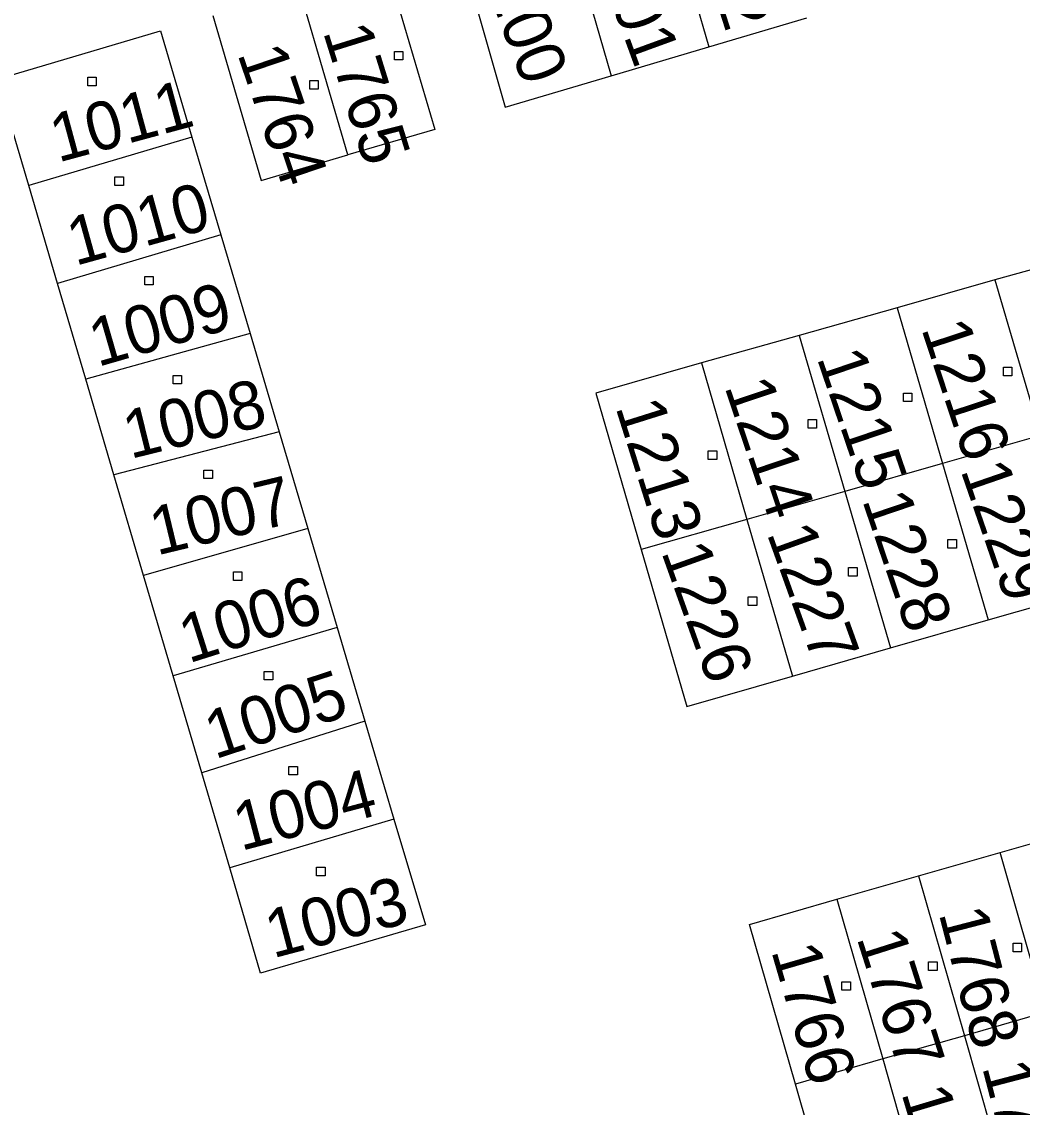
# Model space of a CAD drawing. Extents: x -795483 to -789093, y -1112258 to -1108741.
# Drawn here: x -791026.88 to -790991.59, y -1110200.49 to -1110162.19 of the extents above; entities that cross this region are included whole.
import ezdxf

# ---------------------------------------------------------------- set-up
doc = ezdxf.new("R2010")
doc.units = 0
for name, color, linetype in [('Vrstva 1', 7, 'Continuous'), ('Vrstva 15', 7, 'Continuous'), ('Vrstva 25', 7, 'Continuous')]:
    doc.layers.add(name, color=color, linetype=linetype)

msp = doc.modelspace()

# ---------------------------------------------------------------- linework, layer by layer
at = {"layer": 'Vrstva 1'}
for p, q in [((-791004.32, -1110157.3), (-791002.64, -1110163.08)), ((-791007.76, -1110158.32), (-791006.09, -1110164.1)), ((-791011.48, -1110159.42), (-791009.82, -1110165.21)), ((-791014.02, -1110160.17), (-791012.31, -1110165.99)), ((-791015.37, -1110166.89), (-791017.08, -1110161.07)), ((-791020.14, -1110161.97), (-791018.43, -1110167.79)), ((-791002.64, -1110163.08), (-790999.19, -1110162.06)), ((-791027.74, -1110164.22), (-791021.98, -1110162.52)), ((-791021.98, -1110162.52), (-791020.88, -1110166.26)), ((-791006.09, -1110164.1), (-791002.64, -1110163.08)), ((-791026.63, -1110167.97), (-791027.74, -1110164.22)), ((-791009.82, -1110165.21), (-791006.09, -1110164.1)), ((-791012.31, -1110165.99), (-791015.37, -1110166.89)), ((-791020.88, -1110166.26), (-791026.63, -1110167.97)), ((-791020.88, -1110166.26), (-791019.85, -1110169.71)), ((-791018.43, -1110167.79), (-791015.37, -1110166.89)), ((-791025.61, -1110171.43), (-791026.63, -1110167.97)), ((-791019.85, -1110169.71), (-791025.61, -1110171.43)), ((-791019.85, -1110169.71), (-791018.82, -1110173.19)), ((-790989.1, -1110170.33), (-790992.55, -1110171.3)), ((-790992.55, -1110171.3), (-790996, -1110172.28)), ((-790992.55, -1110171.3), (-790990.94, -1110176.79)), ((-791024.62, -1110174.8), (-791025.61, -1110171.43)), ((-790996, -1110172.28), (-790999.45, -1110173.26)), ((-790996, -1110172.28), (-790994.4, -1110177.78)), ((-791018.82, -1110173.19), (-791024.62, -1110174.8)), ((-791018.82, -1110173.19), (-791017.8, -1110176.66)), ((-790999.45, -1110173.26), (-791002.9, -1110174.23)), ((-790999.45, -1110173.26), (-790997.85, -1110178.76)), ((-791002.9, -1110174.23), (-791006.63, -1110175.29)), ((-791002.9, -1110174.23), (-791001.3, -1110179.75)), ((-791023.63, -1110178.18), (-791024.62, -1110174.8)), ((-791006.63, -1110175.29), (-791005.03, -1110180.81)), ((-791017.8, -1110176.66), (-791023.63, -1110178.18)), ((-791017.8, -1110176.66), (-791016.78, -1110180.07)), ((-790990.94, -1110176.79), (-790994.4, -1110177.78)), ((-790994.4, -1110177.78), (-790997.85, -1110178.76)), ((-790994.4, -1110177.78), (-790992.79, -1110183.29)), ((-791022.58, -1110181.73), (-791023.63, -1110178.18)), ((-790997.85, -1110178.76), (-791001.3, -1110179.75)), ((-790997.85, -1110178.76), (-790996.24, -1110184.28)), ((-791001.3, -1110179.75), (-791005.03, -1110180.81)), ((-791001.3, -1110179.75), (-790999.69, -1110185.28)), ((-791016.78, -1110180.07), (-791022.58, -1110181.73)), ((-791016.78, -1110180.07), (-791015.75, -1110183.56)), ((-791005.03, -1110180.81), (-791003.42, -1110186.35)), ((-791021.54, -1110185.27), (-791022.58, -1110181.73)), ((-790992.79, -1110183.29), (-790989.34, -1110182.3)), ((-791015.75, -1110183.56), (-791021.54, -1110185.27)), ((-791015.75, -1110183.56), (-791014.77, -1110186.86)), ((-790996.24, -1110184.28), (-790992.79, -1110183.29)), ((-790999.69, -1110185.28), (-790996.24, -1110184.28)), ((-791020.53, -1110188.69), (-791021.54, -1110185.27)), ((-791003.42, -1110186.35), (-790999.69, -1110185.28)), ((-791014.77, -1110186.86), (-791020.53, -1110188.69)), ((-791014.77, -1110186.86), (-791013.75, -1110190.32)), ((-791019.54, -1110192.04), (-791020.53, -1110188.69)), ((-791013.75, -1110190.32), (-791019.54, -1110192.04)), ((-791013.75, -1110190.32), (-791012.64, -1110194.05)), ((-790992.37, -1110191.5), (-790989.48, -1110190.67)), ((-790995.25, -1110192.32), (-790992.37, -1110191.5)), ((-790990.75, -1110197.13), (-790992.37, -1110191.5)), ((-791018.45, -1110195.75), (-791019.54, -1110192.04)), ((-790998.13, -1110193.15), (-790995.25, -1110192.32)), ((-790995.25, -1110192.32), (-790993.63, -1110197.96)), ((-791001.21, -1110194.04), (-790998.13, -1110193.15)), ((-790998.13, -1110193.15), (-790996.51, -1110198.78)), ((-791012.64, -1110194.05), (-791018.45, -1110195.75)), ((-790999.59, -1110199.67), (-791001.21, -1110194.04)), ((-790990.75, -1110197.13), (-790993.63, -1110197.96)), ((-790993.63, -1110197.96), (-790996.51, -1110198.78)), ((-790993.63, -1110197.96), (-790992.01, -1110203.6)), ((-790996.51, -1110198.78), (-790999.59, -1110199.67)), ((-790996.51, -1110198.78), (-790994.89, -1110204.43)), ((-790997.97, -1110205.31), (-790999.59, -1110199.67))]:
    msp.add_line(p, q, dxfattribs=at)
at = {"layer": 'Vrstva 25'}
for p, q in [((-791013.73, -1110163.24), (-791013.43, -1110163.24)), ((-791013.73, -1110163.54), (-791013.73, -1110163.24)), ((-791013.43, -1110163.24), (-791013.43, -1110163.54)), ((-791013.43, -1110163.54), (-791013.73, -1110163.54)), ((-791024.55, -1110164.15), (-791024.25, -1110164.15)), ((-791024.55, -1110164.45), (-791024.55, -1110164.15)), ((-791024.25, -1110164.45), (-791024.55, -1110164.45)), ((-791024.25, -1110164.15), (-791024.25, -1110164.45)), ((-791016.72, -1110164.27), (-791016.42, -1110164.27)), ((-791016.72, -1110164.57), (-791016.72, -1110164.27)), ((-791016.42, -1110164.27), (-791016.42, -1110164.57)), ((-791016.42, -1110164.57), (-791016.72, -1110164.57)), ((-791023.59, -1110167.67), (-791023.29, -1110167.67)), ((-791023.59, -1110167.97), (-791023.59, -1110167.67)), ((-791023.29, -1110167.67), (-791023.29, -1110167.97)), ((-791023.29, -1110167.97), (-791023.59, -1110167.97)), ((-791022.54, -1110171.18), (-791022.24, -1110171.18)), ((-791022.54, -1110171.48), (-791022.54, -1110171.18)), ((-791022.24, -1110171.18), (-791022.24, -1110171.48)), ((-791022.24, -1110171.48), (-791022.54, -1110171.48)), ((-790992.25, -1110174.38), (-790991.95, -1110174.38)), ((-790992.25, -1110174.68), (-790992.25, -1110174.38)), ((-790991.95, -1110174.38), (-790991.95, -1110174.68)), ((-791021.54, -1110174.67), (-791021.24, -1110174.67)), ((-791021.54, -1110174.97), (-791021.54, -1110174.67)), ((-791021.24, -1110174.67), (-791021.24, -1110174.97)), ((-790991.95, -1110174.68), (-790992.25, -1110174.68)), ((-791021.24, -1110174.97), (-791021.54, -1110174.97)), ((-790995.78, -1110175.29), (-790995.48, -1110175.29)), ((-790995.78, -1110175.59), (-790995.78, -1110175.29)), ((-790995.48, -1110175.29), (-790995.48, -1110175.59)), ((-790995.48, -1110175.59), (-790995.78, -1110175.59)), ((-790999.14, -1110176.23), (-790998.84, -1110176.23)), ((-790999.14, -1110176.53), (-790999.14, -1110176.23)), ((-790998.84, -1110176.23), (-790998.84, -1110176.53)), ((-790998.84, -1110176.53), (-790999.14, -1110176.53)), ((-791002.66, -1110177.33), (-791002.36, -1110177.33)), ((-791002.66, -1110177.63), (-791002.66, -1110177.33)), ((-791002.36, -1110177.33), (-791002.36, -1110177.63)), ((-791002.36, -1110177.63), (-791002.66, -1110177.63)), ((-791020.45, -1110178.01), (-791020.15, -1110178.01)), ((-791020.45, -1110178.31), (-791020.45, -1110178.01)), ((-791020.15, -1110178.01), (-791020.15, -1110178.31)), ((-791020.15, -1110178.31), (-791020.45, -1110178.31)), ((-790994.21, -1110180.46), (-790993.91, -1110180.46)), ((-790994.21, -1110180.76), (-790994.21, -1110180.46)), ((-790993.91, -1110180.46), (-790993.91, -1110180.76)), ((-790993.91, -1110180.76), (-790994.21, -1110180.76)), ((-791019.41, -1110181.6), (-791019.11, -1110181.6)), ((-791019.41, -1110181.9), (-791019.41, -1110181.6)), ((-791019.11, -1110181.6), (-791019.11, -1110181.9)), ((-790997.71, -1110181.45), (-790997.41, -1110181.45)), ((-790997.71, -1110181.75), (-790997.71, -1110181.45)), ((-790997.41, -1110181.45), (-790997.41, -1110181.75)), ((-791019.11, -1110181.9), (-791019.41, -1110181.9)), ((-790997.41, -1110181.75), (-790997.71, -1110181.75)), ((-791001.25, -1110182.48), (-791000.95, -1110182.48)), ((-791001.25, -1110182.78), (-791001.25, -1110182.48)), ((-791000.95, -1110182.78), (-791001.25, -1110182.78)), ((-791000.95, -1110182.48), (-791000.95, -1110182.78)), ((-791018.32, -1110185.11), (-791018.02, -1110185.11)), ((-791018.32, -1110185.41), (-791018.32, -1110185.11)), ((-791018.02, -1110185.11), (-791018.02, -1110185.41)), ((-791018.02, -1110185.41), (-791018.32, -1110185.41)), ((-791017.45, -1110188.46), (-791017.15, -1110188.46)), ((-791017.45, -1110188.76), (-791017.45, -1110188.46)), ((-791017.15, -1110188.46), (-791017.15, -1110188.76)), ((-791017.15, -1110188.76), (-791017.45, -1110188.76)), ((-791016.48, -1110192.02), (-791016.18, -1110192.02)), ((-791016.48, -1110192.32), (-791016.48, -1110192.02)), ((-791016.18, -1110192.02), (-791016.18, -1110192.32)), ((-791016.18, -1110192.32), (-791016.48, -1110192.32)), ((-790991.91, -1110194.7), (-790991.61, -1110194.7)), ((-790991.91, -1110195), (-790991.91, -1110194.7)), ((-790991.61, -1110194.7), (-790991.61, -1110195)), ((-790991.61, -1110195), (-790991.91, -1110195)), ((-790994.89, -1110195.36), (-790994.59, -1110195.36)), ((-790994.89, -1110195.66), (-790994.89, -1110195.36)), ((-790994.59, -1110195.36), (-790994.59, -1110195.66)), ((-790994.59, -1110195.66), (-790994.89, -1110195.66)), ((-790997.95, -1110196.06), (-790997.65, -1110196.06)), ((-790997.95, -1110196.36), (-790997.95, -1110196.06)), ((-790997.65, -1110196.06), (-790997.65, -1110196.36)), ((-790997.65, -1110196.36), (-790997.95, -1110196.36))]:
    msp.add_line(p, q, dxfattribs=at)

# ---------------------------------------------------------------- texts
at = {"layer": 'Vrstva 15'}
for s, rotation, p in [('1202', 287.7514, (-791003.562, -1110157.789)), ('1201', 290.0459, (-791006.957, -1110159.127)), ('1200', 290.6662, (-791010.935, -1110159.795)), ('1765', 287.2972, (-791016.26, -1110162.54)), ('1764', 288.7349, (-791019.28, -1110163.32)), ('1011', 15.1407, (-791025.597, -1110167.166)), ('1010', 15.4827, (-791024.991, -1110170.812)), ('1009', 16.1172, (-791024.201, -1110174.377)), ('1216', 288.251, (-790995.157, -1110173.011)), ('1215', 288.7631, (-790998.844, -1110174.043)), ('1008', 13.9419, (-791023.048, -1110177.622)), ('1214', 288.5232, (-791002.101, -1110175.058)), ('1213', 287.4531, (-791005.944, -1110175.78)), ('1229', 289.0776, (-790993.775, -1110178.008)), ('1007', 13.5504, (-791022.118, -1110181.027)), ('1228', 288.743, (-790997.244, -1110179.062)), ('1227', 289.8145, (-791000.61, -1110180.236)), ('1226', 289.6624, (-791004.331, -1110180.888)), ('1006', 17.5689, (-791020.991, -1110184.833)), ('1005', 18.2367, (-791020.067, -1110188.219)), ('1004', 14.7654, (-791019.145, -1110191.449)), ('1003', 14.7915, (-791018.018, -1110195.236)), ('1768', 284.5394, (-790994.54, -1110193.64)), ('1767', 287.6502, (-790997.44, -1110194.5)), ('1766', 286.242, (-791000.45, -1110194.96)), ('1797', 284.6543, (-790993.01, -1110199.06)), ('1798', 286.7302, (-790995.86, -1110199.98))]:
    msp.add_text(s, height=1.7, rotation=rotation, dxfattribs=at).set_placement(p)

doc.saveas('drawing.dxf')
